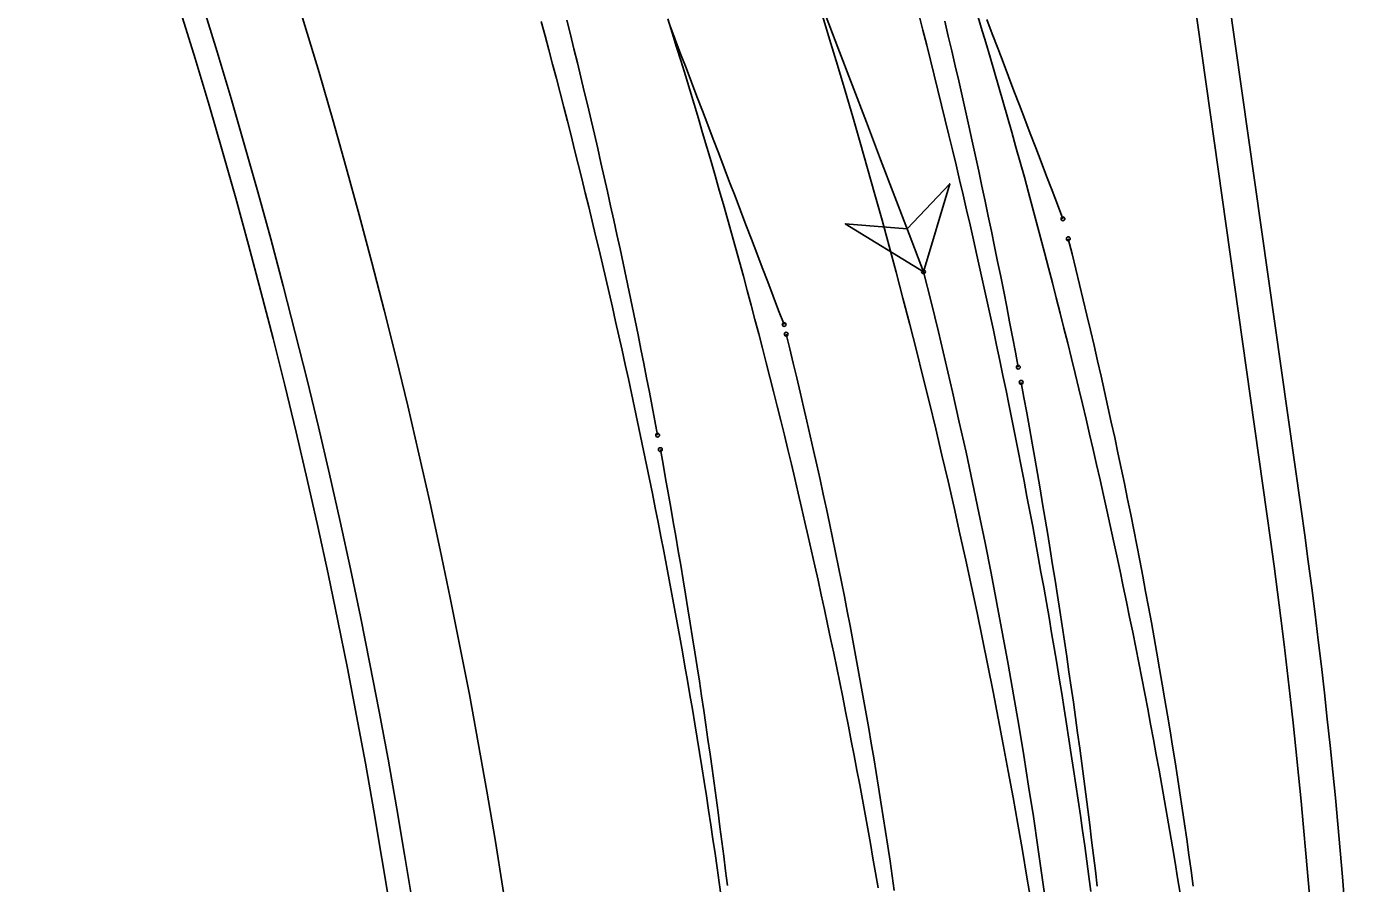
# Model space of a CAD drawing. Extents: x -14 to 1565148, y -25 to 642856.
# Drawn here: x 1564779.49 to 1564808.67, y 636371.77 to 636390.45 of the extents above; entities that cross this region are included whole.
import ezdxf

# ---------------------------------------------------------------- set-up
doc = ezdxf.new("R2010")
doc.units = 0
for name, color, linetype in [('CM_Corridor_Conceptual', 7, 'Continuous'), ('GE_X_Alignment', 7, 'Continuous'), ('PV_P_EOP', 7, 'Continuous'), ('PV_X_EOP', 7, 'Continuous'), ('TR_Turning_Path22', 7, 'Continuous')]:
    doc.layers.add(name, color=color, linetype=linetype)

msp = doc.modelspace()

# ---------------------------------------------------------------- linework, layer by layer
at = {"layer": 'CM_Corridor_Conceptual'}
for points in [[(1564791.267, 636390.592), (1564791.344, 636390.28), (1564791.42, 636389.969), (1564791.496, 636389.658), (1564791.571, 636389.347), (1564791.646, 636389.035), (1564791.72, 636388.724), (1564791.793, 636388.412), (1564791.866, 636388.101), (1564791.938, 636387.789), (1564792.009, 636387.477), (1564792.08, 636387.166), (1564792.15, 636386.854), (1564792.22, 636386.542), (1564792.289, 636386.23), (1564792.357, 636385.918), (1564792.424, 636385.606), (1564792.491, 636385.293), (1564792.558, 636384.981), (1564792.623, 636384.669), (1564792.688, 636384.356), (1564792.753, 636384.044), (1564792.817, 636383.731), (1564792.88, 636383.418), (1564792.942, 636383.106), (1564793.004, 636382.793), (1564793.065, 636382.48), (1564793.125, 636382.167), (1564793.185, 636381.854), (1564793.244, 636381.541)], [(1564793.509, 636390.481), (1564793.628, 636390.17), (1564793.746, 636389.859), (1564793.865, 636389.548), (1564793.983, 636389.237), (1564794.101, 636388.927), (1564794.22, 636388.616), (1564794.338, 636388.305), (1564794.457, 636387.994), (1564794.576, 636387.683), (1564794.694, 636387.372), (1564794.813, 636387.061), (1564794.932, 636386.75), (1564795.05, 636386.439), (1564795.169, 636386.128), (1564795.288, 636385.817), (1564795.407, 636385.507), (1564795.525, 636385.196), (1564795.644, 636384.885), (1564795.763, 636384.574), (1564795.882, 636384.263), (1564796.001, 636383.953)], [(1564799.503, 636390.572), (1564799.58, 636390.245), (1564799.656, 636389.919), (1564799.732, 636389.592), (1564799.807, 636389.265), (1564799.881, 636388.937), (1564799.955, 636388.61), (1564800.028, 636388.283), (1564800.1, 636387.955), (1564800.172, 636387.627), (1564800.243, 636387.299), (1564800.313, 636386.971), (1564800.383, 636386.643), (1564800.452, 636386.315), (1564800.521, 636385.986), (1564800.588, 636385.658), (1564800.655, 636385.329), (1564800.722, 636385), (1564800.787, 636384.671), (1564800.852, 636384.342), (1564800.917, 636384.013), (1564800.98, 636383.683), (1564801.043, 636383.354), (1564801.105, 636383.024)], [(1564800.419, 636390.602), (1564800.537, 636390.291), (1564800.656, 636389.981), (1564800.774, 636389.671), (1564800.892, 636389.36), (1564801.011, 636389.05), (1564801.129, 636388.74), (1564801.248, 636388.43), (1564801.366, 636388.119), (1564801.485, 636387.809), (1564801.604, 636387.499), (1564801.722, 636387.189), (1564801.841, 636386.878), (1564801.96, 636386.568), (1564802.078, 636386.258)], [(1564799.04, 636385.105), (1564799.61, 636387.022), (1564798.682, 636386.039), (1564797.335, 636386.152), (1564799.04, 636385.105)], [(1564802.195, 636385.824), (1564802.278, 636385.492), (1564802.36, 636385.16), (1564802.441, 636384.827), (1564802.522, 636384.494), (1564802.601, 636384.161), (1564802.68, 636383.828), (1564802.758, 636383.494), (1564802.834, 636383.161), (1564802.911, 636382.827), (1564802.986, 636382.493), (1564803.06, 636382.159), (1564803.133, 636381.824), (1564803.206, 636381.489), (1564803.277, 636381.155), (1564803.348, 636380.82), (1564803.418, 636380.484), (1564803.487, 636380.149), (1564803.555, 636379.813), (1564803.622, 636379.477), (1564803.688, 636379.142), (1564803.753, 636378.805), (1564803.818, 636378.469), (1564803.881, 636378.133), (1564803.944, 636377.796), (1564804.006, 636377.459), (1564804.067, 636377.122), (1564804.127, 636376.785), (1564804.186, 636376.448), (1564804.244, 636376.11), (1564804.301, 636375.773), (1564804.358, 636375.435), (1564804.413, 636375.097), (1564804.468, 636374.759), (1564804.522, 636374.421), (1564804.575, 636374.082), (1564804.627, 636373.744), (1564804.678, 636373.405), (1564804.728, 636373.067), (1564804.777, 636372.728), (1564804.825, 636372.389), (1564804.873, 636372.05), (1564804.919, 636371.71)], [(1564796.046, 636383.742), (1564796.124, 636383.426), (1564796.201, 636383.11), (1564796.276, 636382.794), (1564796.352, 636382.477), (1564796.426, 636382.16), (1564796.499, 636381.843), (1564796.572, 636381.526), (1564796.644, 636381.209), (1564796.714, 636380.891), (1564796.785, 636380.573), (1564796.854, 636380.256), (1564796.922, 636379.937), (1564796.99, 636379.619), (1564797.056, 636379.301), (1564797.122, 636378.982), (1564797.187, 636378.663), (1564797.251, 636378.344), (1564797.315, 636378.025), (1564797.377, 636377.706), (1564797.439, 636377.386), (1564797.499, 636377.067), (1564797.559, 636376.747), (1564797.618, 636376.427), (1564797.676, 636376.107), (1564797.734, 636375.787), (1564797.79, 636375.466), (1564797.846, 636375.146), (1564797.901, 636374.825), (1564797.955, 636374.504), (1564798.008, 636374.183), (1564798.06, 636373.862), (1564798.111, 636373.541), (1564798.162, 636373.219), (1564798.212, 636372.898), (1564798.261, 636372.576), (1564798.309, 636372.254), (1564798.356, 636371.932), (1564798.402, 636371.61)], [(1564801.167, 636382.693), (1564801.228, 636382.362), (1564801.288, 636382.031), (1564801.348, 636381.7), (1564801.407, 636381.368), (1564801.465, 636381.037), (1564801.523, 636380.705), (1564801.58, 636380.373), (1564801.636, 636380.041), (1564801.692, 636379.709), (1564801.747, 636379.377), (1564801.801, 636379.045), (1564801.854, 636378.712), (1564801.907, 636378.38), (1564801.959, 636378.047), (1564802.011, 636377.715), (1564802.062, 636377.382), (1564802.112, 636377.049), (1564802.161, 636376.716), (1564802.21, 636376.383), (1564802.258, 636376.049), (1564802.306, 636375.716), (1564802.353, 636375.383), (1564802.399, 636375.049), (1564802.444, 636374.716), (1564802.489, 636374.382), (1564802.534, 636374.048), (1564802.577, 636373.714), (1564802.62, 636373.38), (1564802.662, 636373.046), (1564802.704, 636372.712), (1564802.745, 636372.378), (1564802.785, 636372.044), (1564802.825, 636371.71)], [(1564793.303, 636381.226), (1564793.361, 636380.912), (1564793.418, 636380.597), (1564793.475, 636380.282), (1564793.531, 636379.967), (1564793.586, 636379.652), (1564793.641, 636379.337), (1564793.695, 636379.021), (1564793.748, 636378.705), (1564793.801, 636378.389), (1564793.853, 636378.073), (1564793.905, 636377.757), (1564793.956, 636377.441), (1564794.006, 636377.124), (1564794.056, 636376.808), (1564794.105, 636376.491), (1564794.153, 636376.174), (1564794.201, 636375.857), (1564794.248, 636375.54), (1564794.295, 636375.222), (1564794.341, 636374.905), (1564794.386, 636374.587), (1564794.431, 636374.269), (1564794.475, 636373.951), (1564794.518, 636373.633), (1564794.561, 636373.315), (1564794.603, 636372.997), (1564794.644, 636372.679), (1564794.685, 636372.36), (1564794.726, 636372.042), (1564794.765, 636371.723)]]:
    msp.add_lwpolyline(points, dxfattribs=at)
msp.add_lwpolyline([(1564799.04, 636385.105), (1564799.61, 636387.022), (1564798.682, 636386.039), (1564797.335, 636386.152)], close=True, dxfattribs=at)
for centre in [(1564802.078, 636386.258), (1564802.195, 636385.824), (1564799.04, 636385.105), (1564799.04, 636385.105), (1564796.001, 636383.953), (1564796.046, 636383.742), (1564801.105, 636383.024), (1564801.167, 636382.693), (1564793.244, 636381.541), (1564793.303, 636381.226)]:
    msp.add_circle(centre, 0.0417, dxfattribs=at)
for centre, radius, start, end in [((1568049.004, 637629.078), 3479.904, 200.025477, 200.945096), ((1564676.972, 636354.328), 125.888, 354.5479, 14.15129)]:
    msp.add_arc(centre, radius, start, end, dxfattribs=at)
at = {"layer": 'GE_X_Alignment'}
msp.add_line((1564807.268, 636379.929), (1564803.892, 636403.775), dxfattribs=at)
msp.add_arc((1564666.918, 636360.059), 141.75, 353.14964, 8.05801, dxfattribs=at)
at = {"layer": 'PV_P_EOP'}
for p, q in [((1564806.525, 636379.824), (1564803.15, 636403.67)), ((1564807.268, 636379.929), (1564803.892, 636403.775))]:
    msp.add_line(p, q, dxfattribs=at)
for centre, radius, end in [((1564651.587, 636349.825), 138, 21.28998), ((1564651.587, 636349.825), 137.5, 21.28998), ((1564666.918, 636360.059), 141.75, 8.05801), ((1564666.918, 636360.059), 141, 8.05801)]:
    msp.add_arc(centre, radius, 353.14964, end, dxfattribs=at)
at = {"layer": 'PV_X_EOP'}
msp.add_arc((1564651.587, 636349.825), 140, 353.14964, 21.28998, dxfattribs=at)
at = {"layer": 'TR_Turning_Path22'}
for points in [[(1564800.2, 636390.758), (1564800.298, 636390.432), (1564800.396, 636390.107), (1564800.492, 636389.781), (1564800.588, 636389.454), (1564800.683, 636389.128), (1564800.777, 636388.801), (1564800.871, 636388.474), (1564800.963, 636388.147), (1564801.055, 636387.82), (1564801.147, 636387.492), (1564801.237, 636387.164), (1564801.327, 636386.836), (1564801.416, 636386.508), (1564801.504, 636386.18), (1564801.592, 636385.851), (1564801.678, 636385.522), (1564801.764, 636385.193), (1564801.85, 636384.864), (1564801.934, 636384.535), (1564802.018, 636384.205), (1564802.101, 636383.875), (1564802.183, 636383.545), (1564802.264, 636383.215), (1564802.345, 636382.885), (1564802.425, 636382.554), (1564802.504, 636382.224), (1564802.582, 636381.893), (1564802.66, 636381.562), (1564802.737, 636381.231), (1564802.813, 636380.899), (1564802.888, 636380.568), (1564802.963, 636380.236), (1564803.037, 636379.904), (1564803.11, 636379.572), (1564803.182, 636379.239), (1564803.254, 636378.907), (1564803.324, 636378.574), (1564803.394, 636378.242), (1564803.464, 636377.909), (1564803.532, 636377.576), (1564803.6, 636377.242), (1564803.667, 636376.909), (1564803.733, 636376.575), (1564803.798, 636376.242), (1564803.863, 636375.908), (1564803.927, 636375.574), (1564803.99, 636375.24), (1564804.052, 636374.905), (1564804.114, 636374.571), (1564804.174, 636374.236), (1564804.235, 636373.902), (1564804.294, 636373.567), (1564804.352, 636373.232), (1564804.41, 636372.897), (1564804.467, 636372.562), (1564804.523, 636372.226), (1564804.579, 636371.891), (1564804.633, 636371.555)], [(1564790.707, 636390.562), (1564790.79, 636390.251), (1564790.873, 636389.94), (1564790.955, 636389.63), (1564791.036, 636389.319), (1564791.117, 636389.008), (1564791.197, 636388.697), (1564791.277, 636388.385), (1564791.356, 636388.074), (1564791.434, 636387.763), (1564791.512, 636387.451), (1564791.589, 636387.14), (1564791.666, 636386.828), (1564791.742, 636386.517), (1564791.817, 636386.205), (1564791.892, 636385.893), (1564791.966, 636385.582), (1564792.04, 636385.27), (1564792.113, 636384.958), (1564792.185, 636384.646), (1564792.257, 636384.333), (1564792.328, 636384.021), (1564792.398, 636383.709), (1564792.468, 636383.397), (1564792.537, 636383.084), (1564792.606, 636382.772), (1564792.674, 636382.459), (1564792.741, 636382.146), (1564792.807, 636381.834), (1564792.873, 636381.521), (1564792.939, 636381.208), (1564793.003, 636380.895), (1564793.067, 636380.582), (1564793.131, 636380.269), (1564793.193, 636379.955), (1564793.255, 636379.642), (1564793.317, 636379.329), (1564793.377, 636379.015), (1564793.437, 636378.702), (1564793.497, 636378.388), (1564793.556, 636378.075), (1564793.614, 636377.761), (1564793.671, 636377.447), (1564793.728, 636377.133), (1564793.784, 636376.819), (1564793.839, 636376.505), (1564793.894, 636376.191), (1564793.948, 636375.877), (1564794.001, 636375.563), (1564794.054, 636375.249), (1564794.105, 636374.935), (1564794.157, 636374.62), (1564794.207, 636374.306), (1564794.257, 636373.991), (1564794.306, 636373.677), (1564794.355, 636373.362), (1564794.402, 636373.047), (1564794.45, 636372.733), (1564794.496, 636372.418), (1564794.542, 636372.103), (1564794.587, 636371.788), (1564794.631, 636371.473)], [(1564793.463, 636390.623), (1564793.56, 636390.313), (1564793.657, 636390.003), (1564793.754, 636389.692), (1564793.849, 636389.381), (1564793.944, 636389.07), (1564794.038, 636388.759), (1564794.132, 636388.448), (1564794.225, 636388.136), (1564794.317, 636387.824), (1564794.408, 636387.512), (1564794.498, 636387.2), (1564794.588, 636386.887), (1564794.677, 636386.574), (1564794.766, 636386.261), (1564794.854, 636385.948), (1564794.941, 636385.635), (1564795.027, 636385.321), (1564795.112, 636385.008), (1564795.197, 636384.694), (1564795.281, 636384.379), (1564795.365, 636384.065), (1564795.447, 636383.751), (1564795.529, 636383.436), (1564795.61, 636383.121), (1564795.691, 636382.806), (1564795.771, 636382.491), (1564795.85, 636382.175), (1564795.928, 636381.86), (1564796.006, 636381.544), (1564796.083, 636381.228), (1564796.159, 636380.912), (1564796.234, 636380.595), (1564796.309, 636380.279), (1564796.383, 636379.962), (1564796.456, 636379.645), (1564796.528, 636379.328), (1564796.6, 636379.011), (1564796.671, 636378.694), (1564796.741, 636378.376), (1564796.811, 636378.059), (1564796.88, 636377.741), (1564796.948, 636377.423), (1564797.015, 636377.105), (1564797.082, 636376.786), (1564797.148, 636376.468), (1564797.213, 636376.149), (1564797.278, 636375.831), (1564797.341, 636375.512), (1564797.404, 636375.193), (1564797.466, 636374.874), (1564797.528, 636374.554), (1564797.589, 636374.235), (1564797.649, 636373.915), (1564797.708, 636373.595), (1564797.767, 636373.276), (1564797.824, 636372.956), (1564797.882, 636372.635), (1564797.938, 636372.315), (1564797.994, 636371.995), (1564798.048, 636371.674)], [(1564798.944, 636390.694), (1564799.027, 636390.369), (1564799.11, 636390.043), (1564799.192, 636389.717), (1564799.273, 636389.391), (1564799.354, 636389.065), (1564799.434, 636388.739), (1564799.514, 636388.413), (1564799.593, 636388.086), (1564799.671, 636387.76), (1564799.749, 636387.433), (1564799.826, 636387.106), (1564799.903, 636386.779), (1564799.979, 636386.452), (1564800.054, 636386.124), (1564800.128, 636385.797), (1564800.202, 636385.469), (1564800.276, 636385.141), (1564800.348, 636384.813), (1564800.42, 636384.485), (1564800.491, 636384.157), (1564800.562, 636383.828), (1564800.632, 636383.5), (1564800.701, 636383.171), (1564800.77, 636382.842), (1564800.838, 636382.513), (1564800.905, 636382.184), (1564800.972, 636381.855), (1564801.038, 636381.526), (1564801.103, 636381.196), (1564801.168, 636380.867), (1564801.231, 636380.537), (1564801.295, 636380.207), (1564801.357, 636379.877), (1564801.419, 636379.547), (1564801.48, 636379.217), (1564801.541, 636378.886), (1564801.6, 636378.556), (1564801.659, 636378.225), (1564801.718, 636377.894), (1564801.775, 636377.563), (1564801.832, 636377.232), (1564801.888, 636376.901), (1564801.944, 636376.57), (1564801.998, 636376.239), (1564802.053, 636375.907), (1564802.106, 636375.576), (1564802.158, 636375.244), (1564802.21, 636374.912), (1564802.261, 636374.58), (1564802.312, 636374.248), (1564802.362, 636373.916), (1564802.41, 636373.584), (1564802.459, 636373.251), (1564802.506, 636372.919), (1564802.553, 636372.586), (1564802.599, 636372.254), (1564802.644, 636371.921), (1564802.689, 636371.588)]]:
    msp.add_lwpolyline(points, dxfattribs=at)
msp.add_arc((1564658.596, 636347.957), 144.693, 4.87327, 19.75661, dxfattribs=at)

doc.saveas('drawing.dxf')
